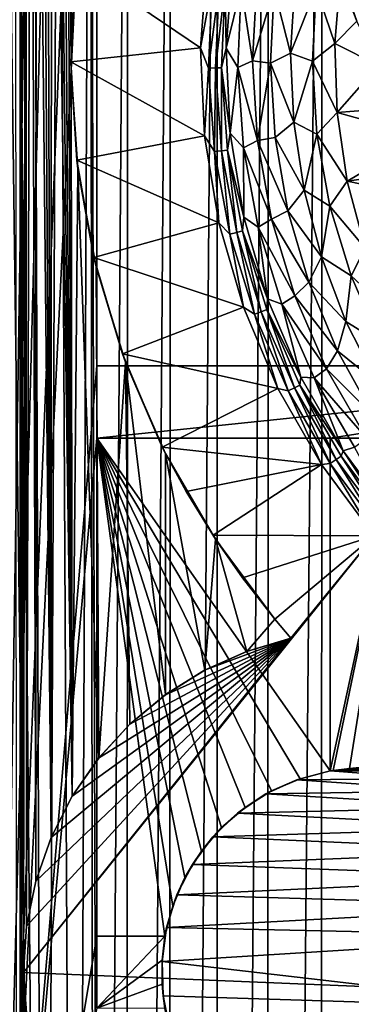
# Model space of a CAD drawing. Header units: metres. Extents: x -205 to 205, y -104 to 104.
# Tile 349 of 656: x -194 to -187, y 24 to 45. Entities that reach past the tile are written whole.
import ezdxf

# ---------------------------------------------------------------- set-up
doc = ezdxf.new("R2010")
doc.units = ezdxf.units.M
doc.layers.add('solid_01_2-CONSUMER_EHM_BOX_SW0001', color=7, linetype='CONTINUOUS')

msp = doc.modelspace()

# ---------------------------------------------------------------- linework, layer by layer
at = {"layer": 'solid_01_2-CONSUMER_EHM_BOX_SW0001'}
for points in [[(-200.010849, -74.958488), (-200.010773, 75.041512), (-0.010778, 75.04142)], [(-0.010849, -74.95858), (-200.010849, -74.958488), (-0.010778, 75.04142)], [(-187.936584, -63.24094, 75), (-186.76796, 63.569702, 75), (-187.922989, 63.341274, 75)], [(-187.936584, -63.24094, 75), (-186.781616, -63.469616, 75), (-186.76796, 63.569702, 75)], [(-189.054794, -62.862228, 75), (-187.922989, 63.341274, 75), (-189.041275, 62.962803, 75)], [(-189.054794, -62.862228, 75), (-187.936584, -63.24094, 75), (-187.922989, 63.341274, 75)], [(-190.112442, -62.34119, 75), (-189.041275, 62.962803, 75), (-190.09903, 62.441994, 75)], [(-190.112442, -62.34119, 75), (-189.054794, -62.862228, 75), (-189.041275, 62.962803, 75)], [(-191.092758, -61.686474, 75), (-190.09903, 62.441994, 75), (-191.079498, 61.787487, 75)], [(-191.092758, -61.686474, 75), (-190.112442, -62.34119, 75), (-190.09903, 62.441994, 75)], [(-191.979721, -60.908615, 75), (-191.079498, 61.787487, 75), (-191.966629, 61.009819, 75)], [(-191.979721, -60.908615, 75), (-191.092758, -61.686474, 75), (-191.079498, 61.787487, 75)], [(-192.521957, -14.194556, 75), (-191.966629, 61.009819, 75), (-192.744415, 60.122799, 75)], [(-192.521957, -14.194556, 75), (-191.979721, -60.908615, 75), (-191.966629, 61.009819, 75)], [(-194.606049, 13.945733, 69), (-192.744415, 60.122799, 69), (-192.603119, 54.645905, 69)], [(-194.606049, 13.945733, 69), (-193.399063, 59.142429, 69), (-192.744415, 60.122799, 69)], [(-193.048401, -8.985271, 75), (-192.744415, 60.122799, 75), (-193.399063, 59.142429, 75)], [(-193.048401, -8.985271, 75), (-192.653717, -11.576625, 75), (-192.744415, 60.122799, 75)], [(-192.653717, -11.576625, 75), (-192.521957, -14.194556, 75), (-192.744415, 60.122799, 75)], [(-175.356995, 44.397804, 63.120499), (-190.310959, 59.35392, 69), (-189.774109, 59.877731, 69)], [(-175.356995, 44.397804, 63.120499), (-189.774109, 59.877731, 69), (-180.679245, 50.781559, 65.42598)], [(-175.356995, 44.397804, 63.120499), (-181.794159, 49.775162, 65.447258), (-190.310959, 59.35392, 69)], [(-194.606049, 13.945733, 69), (-193.920029, 58.084747, 69), (-193.399063, 59.142429, 69)], [(-193.701996, -6.446854, 75), (-193.399063, 59.142429, 75), (-193.920029, 58.084743, 75)], [(-193.701996, -6.446854, 75), (-193.048401, -8.985271, 75), (-193.399063, 59.142429, 75)], [(-193.141479, 43.80257, 1.5), (-193.148117, 58.540829, 1.5), (-193.245392, 58.469933, 1.5)], [(-193.141479, 43.80257, 1.5), (-193.052948, 58.613136, 1.5), (-193.148117, 58.540829, 1.5)], [(-193.141479, 43.80257, 1.5), (-193.05098, 45.864895, 1.5), (-193.052948, 58.613136, 1.5)], [(-193.115158, 28.704361, 1.5), (-193.445541, 58.333149, 1.5), (-193.548065, 58.267643, 1.5)], [(-193.115158, 28.704361, 1.5), (-193.344589, 58.400642, 1.5), (-193.445541, 58.333149, 1.5)], [(-193.115158, 28.704361, 1.5), (-193.245392, 58.469933, 1.5), (-193.344589, 58.400642, 1.5)], [(-193.115158, 28.704361, 1.5), (-193.141479, 43.80257, 1.5), (-193.245392, 58.469933, 1.5)], [(-193.55423, 27.846224, 1.5), (-193.757141, 58.14336, 1.5), (-193.863373, 58.084969, 1.5)], [(-193.55423, 27.846224, 1.5), (-193.651993, 58.204315, 1.5), (-193.757141, 58.14336, 1.5)], [(-193.55423, 27.846224, 1.5), (-193.548065, 58.267643, 1.5), (-193.651993, 58.204315, 1.5)], [(-193.55423, 27.846224, 1.5), (-193.115158, 28.704361, 1.5), (-193.548065, 58.267643, 1.5)], [(-194.606049, 13.945733, 69), (-194.29866, 56.966518, 69), (-193.920029, 58.084747, 69)], [(-194.22731, -57.8256, 1.5), (-194.189728, 57.924862, 1.5), (-194.302124, 57.87571, 1.5)], [(-193.701996, -6.446854, 75), (-193.920029, 58.084743, 75), (-194.29866, 56.966515, 75)], [(-194.130264, -24.958488, 1.5), (-194.189728, 57.924862, 1.5), (-194.22731, -57.8256, 1.5)], [(-194.130249, 25.041512, 1.5), (-194.079086, 57.976101, 1.5), (-194.189728, 57.924862, 1.5)], [(-194.130264, -24.958488, 1.5), (-194.130249, 25.041512, 1.5), (-194.189728, 57.924862, 1.5)], [(-194.130249, 25.041512, 1.5), (-194.064041, 26.001619, 1.5), (-194.079086, 57.976101, 1.5)], [(-194.064041, 26.001619, 1.5), (-193.97049, 58.029331, 1.5), (-194.079086, 57.976101, 1.5)], [(-194.064041, 26.001619, 1.5), (-193.871414, 26.939606, 1.5), (-193.97049, 58.029331, 1.5)], [(-193.871414, 26.939606, 1.5), (-193.863373, 58.084969, 1.5), (-193.97049, 58.029331, 1.5)], [(-193.871414, 26.939606, 1.5), (-193.55423, 27.846224, 1.5), (-193.863373, 58.084969, 1.5)], [(-193.701996, -6.446854, 75), (-194.29866, 56.966515, 75), (-194.527252, 55.811523, 75)], [(-193.701996, -6.446854, 75), (-194.527252, 55.811523, 75), (-194.60704, 0.055722, 75)], [(-194.606049, 13.945733, 69), (-192.603119, 54.645905, 69), (-192.60434, 37.645905, 69)], [(-192.603119, 54.645905, 69), (-192.60434, 37.645905, 72), (-192.60434, 37.645905, 69)], [(-192.603119, 54.645905, 69), (-192.603119, 54.645905, 72), (-192.60434, 37.645905, 72)], [(-179.60434, 37.64497, 72), (-192.60434, 37.645905, 72), (-192.603119, 54.645905, 72)], [(-179.525742, 38.956833, 72), (-179.60434, 37.64497, 72), (-192.603119, 54.645905, 72)], [(-177.697357, 43.834263, 72), (-192.603119, 54.645905, 72), (-176.894226, 44.874519, 72)], [(-179.291382, 40.249382, 72), (-179.525742, 38.956833, 72), (-192.603119, 54.645905, 72)], [(-178.904419, 41.505333, 72), (-179.291382, 40.249382, 72), (-192.603119, 54.645905, 72)], [(-178.370422, 42.706169, 72), (-178.904419, 41.505333, 72), (-192.603119, 54.645905, 72)], [(-177.697357, 43.834263, 72), (-178.370422, 42.706169, 72), (-192.603119, 54.645905, 72)], [(-193.034637, 46.009541, 1.571667), (-190.447189, 44.254601, 1.571667), (-190.312134, 46.085144, 1.571667)], [(-190.312134, 46.085144, 1.571667), (-190.447189, 44.254601, 1.571667), (-190.205887, 45.576725, 1.656628)], [(-193.143143, 43.965668, 1.571667), (-193.034637, 46.009541, 1.571667), (-193.05098, 45.864895, 1.5)], [(-193.143143, 43.965668, 1.571667), (-190.447189, 44.254601, 1.571667), (-193.034637, 46.009541, 1.571667)], [(-193.143143, 43.965668, 1.571667), (-193.05098, 45.864895, 1.5), (-193.141479, 43.80257, 1.5)], [(-189.936356, 45.549496, 1.911131), (-189.915619, 44.249634, 2.071429), (-189.786118, 46.012959, 2.071429)], [(-189.786118, 46.012959, 2.071429), (-189.915619, 44.249634, 2.071429), (-189.602768, 45.515789, 2.474663)], [(-189.602768, 45.515789, 2.474663), (-189.365463, 43.98671, 2.826262), (-189.275787, 45.644478, 2.826262)], [(-188.919266, 45.483498, 3.113388), (-189.275787, 45.644478, 2.826262), (-189.365463, 43.98671, 2.826262)], [(-188.043213, 45.491566, 3.45631), (-187.654587, 44.347843, 3.5), (-187.537964, 45.782074, 3.5)], [(-187.19928, 44.811577, 3.5), (-187.537964, 45.782074, 3.5), (-187.654587, 44.347843, 3.5)], [(-187.310364, 45.091892, 12.5), (-187.537964, 45.782074, 3.5), (-187.19928, 44.811577, 3.5)], [(-190.447189, 44.254601, 1.571667), (-190.281876, 43.836472, 1.656628), (-190.205887, 45.576725, 1.656628)], [(-190.059265, 45.561913, 1.771182), (-190.205887, 45.576725, 1.656628), (-190.281876, 43.836472, 1.656628)], [(-190.134506, 43.838451, 1.771182), (-190.059265, 45.561913, 1.771182), (-190.281876, 43.836472, 1.656628)], [(-189.936356, 45.549496, 1.911131), (-190.059265, 45.561913, 1.771182), (-190.134506, 43.838451, 1.771182)], [(-190.011002, 43.840111, 1.911131), (-189.936356, 45.549496, 1.911131), (-190.134506, 43.838451, 1.771182)], [(-190.011002, 43.840111, 1.911131), (-189.915619, 44.249634, 2.071429), (-189.936356, 45.549496, 1.911131)], [(-189.915619, 44.249634, 2.071429), (-189.675735, 43.844612, 2.474663), (-189.602768, 45.515789, 2.474663)], [(-189.602768, 45.515789, 2.474663), (-189.675735, 43.844612, 2.474663), (-189.365463, 43.98671, 2.826262)], [(-188.993439, 43.938835, 3.113388), (-188.919266, 45.483498, 3.113388), (-189.365463, 43.98671, 2.826262)], [(-188.574493, 44.14661, 3.325905), (-188.919266, 45.483498, 3.113388), (-188.993439, 43.938835, 3.113388)], [(-188.574493, 44.14661, 3.325905), (-188.487732, 45.576805, 3.325905), (-188.919266, 45.483498, 3.113388)], [(-188.043213, 45.491566, 3.45631), (-188.487732, 45.576805, 3.325905), (-188.574493, 44.14661, 3.325905)], [(-188.123474, 43.976219, 3.45631), (-188.043213, 45.491566, 3.45631), (-188.574493, 44.14661, 3.325905)], [(-188.123474, 43.976219, 3.45631), (-187.654587, 44.347843, 3.5), (-188.043213, 45.491566, 3.45631)], [(-186.74913, 43.887482, 3.5), (-187.19928, 44.811577, 3.5), (-187.654587, 44.347843, 3.5)], [(-193.143143, 43.965668, 1.571667), (-190.36351, 42.429356, 1.571667), (-190.447189, 44.254601, 1.571667)], [(-190.447189, 44.254601, 1.571667), (-190.36351, 42.429356, 1.571667), (-190.281876, 43.836472, 1.656628)], [(-190.011002, 43.840111, 1.911131), (-189.835419, 42.483379, 2.071429), (-189.915619, 44.249634, 2.071429)], [(-189.915619, 44.249634, 2.071429), (-189.835419, 42.483379, 2.071429), (-189.675735, 43.844612, 2.474663)], [(-188.123474, 43.976219, 3.45631), (-187.607529, 42.909447, 3.5), (-187.654587, 44.347843, 3.5)], [(-186.74913, 43.887482, 3.5), (-187.654587, 44.347843, 3.5), (-187.607529, 42.909447, 3.5)], [(-188.509918, 42.715248, 3.325905), (-188.574493, 44.14661, 3.325905), (-188.993439, 43.938835, 3.113388)], [(-188.123474, 43.976219, 3.45631), (-188.574493, 44.14661, 3.325905), (-188.509918, 42.715248, 3.325905)], [(-193.019913, 41.925625, 1.571667), (-193.143143, 43.965668, 1.571667), (-193.141479, 43.80257, 1.5)], [(-193.019913, 41.925625, 1.571667), (-190.36351, 42.429356, 1.571667), (-193.143143, 43.965668, 1.571667)], [(-193.115158, 28.704361, 1.5), (-192.996948, 41.743793, 1.5), (-193.141479, 43.80257, 1.5)], [(-193.019913, 41.925625, 1.571667), (-193.141479, 43.80257, 1.5), (-192.996948, 41.743793, 1.5)], [(-190.36351, 42.429356, 1.571667), (-190.159195, 42.098888, 1.656628), (-190.281876, 43.836472, 1.656628)], [(-190.134506, 43.838451, 1.771182), (-190.281876, 43.836472, 1.656628), (-190.159195, 42.098888, 1.656628)], [(-190.013016, 42.117634, 1.771182), (-190.134506, 43.838451, 1.771182), (-190.159195, 42.098888, 1.656628)], [(-190.011002, 43.840111, 1.911131), (-190.134506, 43.838451, 1.771182), (-190.013016, 42.117634, 1.771182)], [(-189.890503, 42.133343, 1.911131), (-190.011002, 43.840111, 1.911131), (-190.013016, 42.117634, 1.771182)], [(-189.890503, 42.133343, 1.911131), (-189.835419, 42.483379, 2.071429), (-190.011002, 43.840111, 1.911131)], [(-189.835419, 42.483379, 2.071429), (-189.557922, 42.175995, 2.474663), (-189.675735, 43.844612, 2.474663)], [(-189.675735, 43.844612, 2.474663), (-189.263138, 42.32967, 2.826262), (-189.365463, 43.98671, 2.826262)], [(-189.675735, 43.844612, 2.474663), (-189.557922, 42.175995, 2.474663), (-189.263138, 42.32967, 2.826262)], [(-188.993439, 43.938835, 3.113388), (-189.365463, 43.98671, 2.826262), (-189.263138, 42.32967, 2.826262)], [(-188.896591, 42.395428, 3.113388), (-188.993439, 43.938835, 3.113388), (-189.263138, 42.32967, 2.826262)], [(-188.509918, 42.715248, 3.325905), (-188.993439, 43.938835, 3.113388), (-188.896591, 42.395428, 3.113388)], [(-188.028137, 42.461746, 3.45631), (-188.123474, 43.976219, 3.45631), (-188.509918, 42.715248, 3.325905)], [(-188.028137, 42.461746, 3.45631), (-187.607529, 42.909447, 3.5), (-188.123474, 43.976219, 3.45631)], [(-186.74913, 43.887482, 3.5), (-187.607529, 42.909447, 3.5), (-186.19368, 43.022499, 3.5)], [(-187.607529, 42.909447, 3.5), (-185.813919, 42.413834, 3.5), (-186.19368, 43.022499, 3.5)], [(-188.028137, 42.461746, 3.45631), (-187.39743, 41.48597, 3.5), (-187.607529, 42.909447, 3.5)], [(-187.607529, 42.909447, 3.5), (-187.39743, 41.48597, 3.5), (-185.813919, 42.413834, 3.5)], [(-188.294693, 41.298679, 3.325905), (-188.509918, 42.715248, 3.325905), (-188.896591, 42.395428, 3.113388)], [(-188.028137, 42.461746, 3.45631), (-188.509918, 42.715248, 3.325905), (-188.294693, 41.298679, 3.325905)], [(-193.019913, 41.925625, 1.571667), (-190.064682, 40.619411, 1.571667), (-190.36351, 42.429356, 1.571667)], [(-190.36351, 42.429356, 1.571667), (-190.064682, 40.619411, 1.571667), (-190.159195, 42.098888, 1.656628)], [(-189.890503, 42.133343, 1.911131), (-189.546646, 40.739044, 2.071429), (-189.835419, 42.483379, 2.071429)], [(-189.835419, 42.483379, 2.071429), (-189.546646, 40.739044, 2.071429), (-189.557922, 42.175995, 2.474663)], [(-188.629898, 40.872154, 3.113388), (-188.896591, 42.395428, 3.113388), (-189.263138, 42.32967, 2.826262)], [(-188.294693, 41.298679, 3.325905), (-188.896591, 42.395428, 3.113388), (-188.629898, 40.872154, 3.113388)], [(-187.758469, 40.96843, 3.45631), (-188.028137, 42.461746, 3.45631), (-188.294693, 41.298679, 3.325905)], [(-187.758469, 40.96843, 3.45631), (-187.39743, 41.48597, 3.5), (-188.028137, 42.461746, 3.45631)], [(-187.39743, 41.48597, 3.5), (-185.525177, 41.757084, 3.5), (-185.813919, 42.413834, 3.5)], [(-189.557922, 42.175995, 2.474663), (-188.970169, 40.69553, 2.826262), (-189.263138, 42.32967, 2.826262)], [(-189.557922, 42.175995, 2.474663), (-189.250885, 40.531643, 2.474663), (-188.970169, 40.69553, 2.826262)], [(-189.546646, 40.739044, 2.071429), (-189.250885, 40.531643, 2.474663), (-189.557922, 42.175995, 2.474663)], [(-188.629898, 40.872154, 3.113388), (-189.263138, 42.32967, 2.826262), (-188.970169, 40.69553, 2.826262)], [(-190.013016, 42.117634, 1.771182), (-190.159195, 42.098888, 1.656628), (-189.839462, 40.38657, 1.656628)], [(-190.064682, 40.619411, 1.571667), (-189.839462, 40.38657, 1.656628), (-190.159195, 42.098888, 1.656628)], [(-189.890503, 42.133343, 1.911131), (-190.013016, 42.117634, 1.771182), (-189.696365, 40.421841, 1.771182)], [(-189.696365, 40.421841, 1.771182), (-190.013016, 42.117634, 1.771182), (-189.839462, 40.38657, 1.656628)], [(-189.576431, 40.451401, 1.911131), (-189.546646, 40.739044, 2.071429), (-189.890503, 42.133343, 1.911131)], [(-189.576431, 40.451401, 1.911131), (-189.890503, 42.133343, 1.911131), (-189.696365, 40.421841, 1.771182)], [(-193.115158, 28.704361, 1.5), (-192.56604, 29.493105, 1.5), (-192.996948, 41.743793, 1.5)], [(-192.663727, 39.900539, 1.571667), (-193.019913, 41.925625, 1.571667), (-192.996948, 41.743793, 1.5)], [(-192.663727, 39.900539, 1.571667), (-190.064682, 40.619411, 1.571667), (-193.019913, 41.925625, 1.571667)], [(-192.56604, 29.493105, 1.5), (-192.615051, 39.702545, 1.5), (-192.996948, 41.743793, 1.5)], [(-192.663727, 39.900539, 1.571667), (-192.996948, 41.743793, 1.5), (-192.615051, 39.702545, 1.5)], [(-187.39743, 41.48597, 3.5), (-185.333405, 41.065769, 3.5), (-185.525177, 41.757084, 3.5)], [(-187.758469, 40.96843, 3.45631), (-187.026901, 40.09528, 3.5), (-187.39743, 41.48597, 3.5)], [(-187.39743, 41.48597, 3.5), (-187.026901, 40.09528, 3.5), (-185.333405, 41.065769, 3.5)], [(-187.931259, 39.91272, 3.325905), (-188.294693, 41.298679, 3.325905), (-188.629898, 40.872154, 3.113388)], [(-187.758469, 40.96843, 3.45631), (-188.294693, 41.298679, 3.325905), (-187.931259, 39.91272, 3.325905)], [(-187.318069, 39.51627, 3.45631), (-187.758469, 40.96843, 3.45631), (-187.931259, 39.91272, 3.325905)], [(-187.318069, 39.51627, 3.45631), (-187.026901, 40.09528, 3.5), (-187.758469, 40.96843, 3.45631)], [(-189.576431, 40.451401, 1.911131), (-189.05336, 39.041176, 2.071429), (-189.546646, 40.739044, 2.071429)], [(-189.546646, 40.739044, 2.071429), (-189.05336, 39.041176, 2.071429), (-189.250885, 40.531643, 2.474663)], [(-188.19664, 39.387646, 3.113388), (-188.629898, 40.872154, 3.113388), (-188.970169, 40.69553, 2.826262)], [(-187.931259, 39.91272, 3.325905), (-188.629898, 40.872154, 3.113388), (-188.19664, 39.387646, 3.113388)], [(-192.663727, 39.900539, 1.571667), (-189.553726, 38.863972, 1.571667), (-190.064682, 40.619411, 1.571667)], [(-190.064682, 40.619411, 1.571667), (-189.553726, 38.863972, 1.571667), (-189.839462, 40.38657, 1.656628)], [(-189.250885, 40.531643, 2.474663), (-188.490479, 39.106148, 2.826262), (-188.970169, 40.69553, 2.826262)], [(-189.250885, 40.531643, 2.474663), (-188.758591, 38.932953, 2.474663), (-188.490479, 39.106148, 2.826262)], [(-189.05336, 39.041176, 2.071429), (-188.758591, 38.932953, 2.474663), (-189.250885, 40.531643, 2.474663)], [(-188.19664, 39.387646, 3.113388), (-188.970169, 40.69553, 2.826262), (-188.490479, 39.106148, 2.826262)], [(-189.696365, 40.421841, 1.771182), (-189.839462, 40.38657, 1.656628), (-189.326828, 38.721802, 1.656628)], [(-189.553726, 38.863972, 1.571667), (-189.326828, 38.721802, 1.656628), (-189.839462, 40.38657, 1.656628)], [(-189.576431, 40.451401, 1.911131), (-189.696365, 40.421841, 1.771182), (-189.188675, 38.773136, 1.771182)], [(-189.188675, 38.773136, 1.771182), (-189.696365, 40.421841, 1.771182), (-189.326828, 38.721802, 1.656628)], [(-189.072891, 38.816162, 1.911131), (-189.05336, 39.041176, 2.071429), (-189.576431, 40.451401, 1.911131)], [(-189.072891, 38.816162, 1.911131), (-189.576431, 40.451401, 1.911131), (-189.188675, 38.773136, 1.771182)], [(-187.423645, 38.57283, 3.325905), (-187.931259, 39.91272, 3.325905), (-188.19664, 39.387646, 3.113388)], [(-187.318069, 39.51627, 3.45631), (-187.931259, 39.91272, 3.325905), (-187.423645, 38.57283, 3.325905)], [(-187.318069, 39.51627, 3.45631), (-186.501038, 38.75626, 3.5), (-187.026901, 40.09528, 3.5)], [(-192.069901, 37.900162, 1.571667), (-192.663727, 39.900539, 1.571667), (-192.615051, 39.702545, 1.5)], [(-192.069901, 37.900162, 1.571667), (-189.553726, 38.863972, 1.571667), (-192.663727, 39.900539, 1.571667)], [(-192.56604, 29.493105, 1.5), (-192.0065, 37.725895, 1.5), (-192.615051, 39.702545, 1.5)], [(-192.069901, 37.900162, 1.571667), (-192.615051, 39.702545, 1.5), (-192.0065, 37.725895, 1.5)], [(-186.71286, 38.12471, 3.45631), (-187.318069, 39.51627, 3.45631), (-187.423645, 38.57283, 3.325905)], [(-186.71286, 38.12471, 3.45631), (-186.501038, 38.75626, 3.5), (-187.318069, 39.51627, 3.45631)], [(-187.602097, 37.960056, 3.113388), (-188.19664, 39.387646, 3.113388), (-188.490479, 39.106148, 2.826262)], [(-187.423645, 38.57283, 3.325905), (-188.19664, 39.387646, 3.113388), (-187.602097, 37.960056, 3.113388)], [(-188.758591, 38.932953, 2.474663), (-187.83049, 37.582779, 2.826262), (-188.490479, 39.106148, 2.826262)], [(-187.602097, 37.960056, 3.113388), (-188.490479, 39.106148, 2.826262), (-187.83049, 37.582779, 2.826262)], [(-189.072891, 38.816162, 1.911131), (-188.362518, 37.413654, 2.071429), (-189.05336, 39.041176, 2.071429)], [(-189.05336, 39.041176, 2.071429), (-188.362518, 37.413654, 2.071429), (-188.758591, 38.932953, 2.474663)], [(-188.758591, 38.932953, 2.474663), (-188.087463, 37.400715, 2.474663), (-187.83049, 37.582779, 2.826262)], [(-188.362518, 37.413654, 2.071429), (-188.087463, 37.400715, 2.474663), (-188.758591, 38.932953, 2.474663)], [(-192.069901, 37.900162, 1.571667), (-188.838318, 37.176258, 1.571667), (-189.553726, 38.863972, 1.571667)], [(-189.553726, 38.863972, 1.571667), (-188.838318, 37.176258, 1.571667), (-189.326828, 38.721802, 1.656628)], [(-189.188675, 38.773136, 1.771182), (-189.326828, 38.721802, 1.656628), (-188.627945, 37.126236, 1.656628)], [(-188.838318, 37.176258, 1.571667), (-188.627945, 37.126236, 1.656628), (-189.326828, 38.721802, 1.656628)], [(-189.072891, 38.816162, 1.911131), (-189.188675, 38.773136, 1.771182), (-188.496552, 37.192966, 1.771182)], [(-188.496552, 37.192966, 1.771182), (-189.188675, 38.773136, 1.771182), (-188.627945, 37.126236, 1.656628)], [(-188.386414, 37.248898, 1.911131), (-188.362518, 37.413654, 2.071429), (-189.072891, 38.816162, 1.911131)], [(-188.386414, 37.248898, 1.911131), (-189.072891, 38.816162, 1.911131), (-188.496552, 37.192966, 1.771182)], [(-186.777512, 37.293961, 3.325905), (-187.423645, 38.57283, 3.325905), (-187.602097, 37.960056, 3.113388)], [(-186.71286, 38.12471, 3.45631), (-187.423645, 38.57283, 3.325905), (-186.777512, 37.293961, 3.325905)], [(-191.24321, 35.961071, 1.571667), (-192.069901, 37.900162, 1.571667), (-192.0065, 37.725895, 1.5)], [(-191.24321, 35.961071, 1.571667), (-188.838318, 37.176258, 1.571667), (-192.069901, 37.900162, 1.571667)], [(-186.853546, 36.606853, 3.113388), (-187.602097, 37.960056, 3.113388), (-187.83049, 37.582779, 2.826262)], [(-186.777512, 37.293961, 3.325905), (-187.602097, 37.960056, 3.113388), (-186.853546, 36.606853, 3.113388)], [(-192.56604, 29.493105, 1.5), (-191.916199, 30.20067, 1.5), (-192.0065, 37.725895, 1.5)], [(-191.175293, 30.815588, 1.5), (-191.174408, 35.825256, 1.5), (-192.0065, 37.725895, 1.5)], [(-191.24321, 35.961071, 1.571667), (-192.0065, 37.725895, 1.5), (-191.174408, 35.825256, 1.5)], [(-191.916199, 30.20067, 1.5), (-191.175293, 30.815588, 1.5), (-192.0065, 37.725895, 1.5)], [(-194.606049, 13.945733, 69), (-192.60434, 37.645905, 69), (-192.604446, 36.145905, 69)], [(-192.604446, 36.145905, 69), (-192.60434, 37.645905, 69), (-178.10434, 37.644863, 63.099998)], [(-187.754456, 36.145557, 67.02655), (-192.604446, 36.145905, 69), (-178.10434, 37.644863, 63.099998)], [(-178.10434, 37.644863, 69.5), (-178.10434, 37.644863, 63.099998), (-192.60434, 37.645905, 69)], [(-179.60434, 37.64497, 72), (-192.60434, 37.645905, 69), (-192.60434, 37.645905, 72)], [(-179.60434, 37.64497, 69.5), (-178.10434, 37.644863, 69.5), (-192.60434, 37.645905, 69)], [(-179.60434, 37.64497, 72), (-179.60434, 37.64497, 69.5), (-192.60434, 37.645905, 69)], [(-188.087463, 37.400715, 2.474663), (-186.999008, 36.145802, 2.826262), (-187.83049, 37.582779, 2.826262)], [(-186.853546, 36.606853, 3.113388), (-187.83049, 37.582779, 2.826262), (-186.999008, 36.145802, 2.826262)], [(-187.754456, 36.145557, 67.02655), (-178.10434, 37.644863, 63.099998), (-186.254456, 36.145451, 66.416206)], [(-188.386414, 37.248898, 1.911131), (-188.496552, 37.192966, 1.771182), (-187.628983, 35.701889, 1.771182)], [(-188.386414, 37.248898, 1.911131), (-187.483841, 35.879379, 2.071429), (-188.362518, 37.413654, 2.071429)], [(-187.52594, 35.769993, 1.911131), (-187.483841, 35.879379, 2.071429), (-188.386414, 37.248898, 1.911131)], [(-187.52594, 35.769993, 1.911131), (-188.386414, 37.248898, 1.911131), (-187.628983, 35.701889, 1.771182)], [(-188.362518, 37.413654, 2.071429), (-187.483841, 35.879379, 2.071429), (-188.087463, 37.400715, 2.474663)], [(-188.087463, 37.400715, 2.474663), (-187.246216, 35.954868, 2.474663), (-186.999008, 36.145802, 2.826262)], [(-187.483841, 35.879379, 2.071429), (-187.246216, 35.954868, 2.474663), (-188.087463, 37.400715, 2.474663)], [(-191.24321, 35.961071, 1.571667), (-187.934174, 35.59811, 1.571667), (-188.838318, 37.176258, 1.571667)], [(-188.838318, 37.176258, 1.571667), (-187.934174, 35.59811, 1.571667), (-188.627945, 37.126236, 1.656628)], [(-188.496552, 37.192966, 1.771182), (-188.627945, 37.126236, 1.656628), (-187.751938, 35.620625, 1.656628)], [(-187.934174, 35.59811, 1.571667), (-187.751938, 35.620625, 1.656628), (-188.627945, 37.126236, 1.656628)], [(-187.628983, 35.701889, 1.771182), (-188.496552, 37.192966, 1.771182), (-187.751938, 35.620625, 1.656628)], [(-194.606049, 13.945733, 69), (-192.604446, 36.145905, 69), (-192.605194, 25.795904, 69)], [(-192.605194, 25.795904, 72), (-192.605194, 25.795904, 69), (-192.604446, 36.145905, 69)], [(-192.604446, 36.145905, 72), (-192.605194, 25.795904, 72), (-192.604446, 36.145905, 69)], [(-192.604446, 36.145905, 72), (-191.188492, 25.795803, 72), (-192.605194, 25.795904, 72)], [(-187.754456, 36.145557, 72), (-192.604446, 36.145905, 69), (-187.754456, 36.145557, 67.02655)], [(-187.754456, 36.145557, 72), (-192.604446, 36.145905, 72), (-192.604446, 36.145905, 69)], [(-192.604446, 36.145905, 72), (-187.754944, 29.228857, 72), (-188.379868, 29.067059, 72)], [(-187.754456, 36.145557, 72), (-187.754944, 29.228857, 72), (-192.604446, 36.145905, 72)], [(-192.604446, 36.145905, 72), (-188.379868, 29.067059, 72), (-188.972595, 28.812731, 72)], [(-192.604446, 36.145905, 72), (-188.972595, 28.812731, 72), (-189.520691, 28.471144, 72)], [(-192.604446, 36.145905, 72), (-189.520691, 28.471144, 72), (-190.010239, 28.050922, 72)], [(-192.604446, 36.145905, 72), (-190.010239, 28.050922, 72), (-190.430527, 27.561443, 72)], [(-192.604446, 36.145905, 72), (-190.430527, 27.561443, 72), (-190.772186, 27.013401, 72)], [(-192.604446, 36.145905, 72), (-190.772186, 27.013401, 72), (-191.026596, 26.420706, 72)], [(-192.604446, 36.145905, 72), (-191.026596, 26.420706, 72), (-191.188492, 25.795803, 72)], [(-187.754456, 36.145557, 67.02655), (-186.254456, 36.145451, 66.416206), (-187.754944, 29.228857, 67)], [(-187.754456, 36.145557, 72), (-187.754456, 36.145557, 67.02655), (-187.754944, 29.228857, 67)], [(-187.754456, 36.145557, 72), (-187.754944, 29.228857, 67), (-187.754944, 29.228857, 72)], [(-186.254456, 36.145451, 66.416206), (-187.689697, 29.240026, 67), (-187.754944, 29.228857, 67)], [(-186.254456, 36.145451, 66.416206), (-187.348633, 29.281578, 66.861221), (-187.689697, 29.240026, 67)], [(-186.254456, 36.145451, 66.416206), (-187.004944, 29.295946, 66.721382), (-187.348633, 29.281578, 66.861221)], [(-190.744064, 35.03318, 1.571667), (-191.24321, 35.961071, 1.571667), (-191.174408, 35.825256, 1.5)], [(-190.744064, 35.03318, 1.571667), (-187.934174, 35.59811, 1.571667), (-191.24321, 35.961071, 1.571667)], [(-191.175293, 30.815588, 1.5), (-190.36026, 31.32255, 1.5), (-191.174408, 35.825256, 1.5)], [(-190.36026, 31.32255, 1.5), (-190.140045, 34.047234, 1.5), (-191.174408, 35.825256, 1.5)], [(-190.744064, 35.03318, 1.571667), (-191.174408, 35.825256, 1.5), (-190.140045, 34.047234, 1.5)], [(-187.52594, 35.769993, 1.911131), (-186.502655, 34.398693, 1.911131), (-187.483841, 35.879379, 2.071429)], [(-187.483841, 35.879379, 2.071429), (-186.429672, 34.459938, 2.071429), (-187.246216, 35.954868, 2.474663)], [(-187.483841, 35.879379, 2.071429), (-186.502655, 34.398693, 1.911131), (-186.429672, 34.459938, 2.071429)], [(-187.934174, 35.59811, 1.571667), (-186.837021, 34.11813, 1.571667), (-187.751938, 35.620625, 1.656628)], [(-187.628983, 35.701889, 1.771182), (-187.751938, 35.620625, 1.656628), (-186.710175, 34.224564, 1.656628)], [(-187.751938, 35.620625, 1.656628), (-186.837021, 34.11813, 1.571667), (-186.710175, 34.224564, 1.656628)], [(-187.52594, 35.769993, 1.911131), (-187.628983, 35.701889, 1.771182), (-186.597275, 34.319294, 1.771182)], [(-187.628983, 35.701889, 1.771182), (-186.710175, 34.224564, 1.656628), (-186.597275, 34.319294, 1.771182)], [(-187.52594, 35.769993, 1.911131), (-186.597275, 34.319294, 1.771182), (-186.502655, 34.398693, 1.911131)], [(-190.187317, 34.128078, 1.571667), (-187.934174, 35.59811, 1.571667), (-190.744064, 35.03318, 1.571667)], [(-190.187317, 34.128078, 1.571667), (-186.837021, 34.11813, 1.571667), (-187.934174, 35.59811, 1.571667)], [(-190.187317, 34.128078, 1.571667), (-190.744064, 35.03318, 1.571667), (-190.140045, 34.047234, 1.5)], [(-194.130249, 25.041512, 1.571667), (-178.685913, 24.404011, 1.571667), (-186.837021, 34.11813, 1.571667)], [(-194.130249, 25.041512, 1.571667), (-186.837021, 34.11813, 1.571667), (-188.567413, 31.988697, 1.571667)], [(-190.36026, 31.32255, 1.5), (-189.487976, 31.714891, 1.5), (-190.140045, 34.047234, 1.5)], [(-189.572968, 33.245766, 1.571667), (-190.187317, 34.128078, 1.571667), (-190.140045, 34.047234, 1.5)], [(-189.572968, 33.245766, 1.571667), (-186.837021, 34.11813, 1.571667), (-190.187317, 34.128078, 1.571667)], [(-189.487976, 31.714891, 1.5), (-188.901001, 32.386246, 1.5), (-190.140045, 34.047234, 1.5)], [(-189.572968, 33.245766, 1.571667), (-190.140045, 34.047234, 1.5), (-188.901001, 32.386246, 1.5)], [(-188.901001, 32.386246, 1.571667), (-186.837021, 34.11813, 1.571667), (-189.572968, 33.245766, 1.571667)], [(-188.567413, 31.988697, 1.571667), (-186.837021, 34.11813, 1.571667), (-188.901001, 32.386246, 1.571667)], [(-188.901001, 32.386246, 1.571667), (-189.572968, 33.245766, 1.571667), (-188.901001, 32.386246, 1.5)], [(-189.487976, 31.714891, 1.5), (-188.567413, 31.988697, 1.5), (-188.901001, 32.386246, 1.5)], [(-188.901001, 32.386246, 1.571667), (-188.901001, 32.386246, 1.5), (-188.567413, 31.988697, 1.5)], [(-188.567413, 31.988697, 1.571667), (-188.901001, 32.386246, 1.571667), (-188.567413, 31.988697, 1.5)], [(-194.130249, 25.041512, 1.571667), (-188.567413, 31.988697, 1.571667), (-194.063599, 26.00152, 1.571667)], [(-194.063599, 26.00152, 1.571667), (-188.567413, 31.988697, 1.571667), (-193.871185, 26.941776, 1.571667)], [(-193.871185, 26.941776, 1.571667), (-188.567413, 31.988697, 1.571667), (-193.553528, 27.847729, 1.571667)], [(-193.553528, 27.847729, 1.571667), (-188.567413, 31.988697, 1.571667), (-193.115753, 28.703087, 1.571667)], [(-193.115753, 28.703087, 1.571667), (-188.567413, 31.988697, 1.571667), (-192.567322, 29.492531, 1.571667)], [(-192.567322, 29.492531, 1.571667), (-188.567413, 31.988697, 1.571667), (-191.916809, 30.19985, 1.571667)], [(-191.916809, 30.19985, 1.571667), (-188.567413, 31.988697, 1.571667), (-191.178207, 30.813419, 1.571667)], [(-191.178207, 30.813419, 1.571667), (-188.567413, 31.988697, 1.571667), (-190.364212, 31.320892, 1.571667)], [(-190.364212, 31.320892, 1.571667), (-188.567413, 31.988697, 1.571667), (-189.489334, 31.71386, 1.571667)], [(-189.489334, 31.71386, 1.571667), (-188.567413, 31.988697, 1.571667), (-189.487976, 31.714891, 1.5)], [(-188.567413, 31.988697, 1.571667), (-188.567413, 31.988697, 1.5), (-189.487976, 31.714891, 1.5)], [(-190.364212, 31.320892, 1.571667), (-189.489334, 31.71386, 1.571667), (-190.36026, 31.32255, 1.5)], [(-189.489334, 31.71386, 1.571667), (-189.487976, 31.714891, 1.5), (-190.36026, 31.32255, 1.5)], [(-191.178207, 30.813419, 1.571667), (-190.364212, 31.320892, 1.571667), (-191.175293, 30.815588, 1.5)], [(-190.364212, 31.320892, 1.571667), (-190.36026, 31.32255, 1.5), (-191.175293, 30.815588, 1.5)], [(-191.916809, 30.19985, 1.571667), (-191.178207, 30.813419, 1.571667), (-191.916199, 30.20067, 1.5)], [(-191.178207, 30.813419, 1.571667), (-191.175293, 30.815588, 1.5), (-191.916199, 30.20067, 1.5)], [(-192.567322, 29.492531, 1.571667), (-191.916809, 30.19985, 1.571667), (-192.56604, 29.493105, 1.5)], [(-191.916809, 30.19985, 1.571667), (-191.916199, 30.20067, 1.5), (-192.56604, 29.493105, 1.5)], [(-193.115753, 28.703087, 1.571667), (-192.567322, 29.492531, 1.571667), (-193.115158, 28.704361, 1.5)], [(-192.567322, 29.492531, 1.571667), (-192.56604, 29.493105, 1.5), (-193.115158, 28.704361, 1.5)], [(-187.689697, 29.240026, 67), (-187.211929, 29.290474, 67), (-186.731522, 29.28668, 67)], [(-187.348633, 29.281578, 66.861221), (-187.211929, 29.290474, 67), (-187.689697, 29.240026, 67)], [(-187.689697, 29.240026, 67), (-186.731522, 29.28668, 67), (-186.254623, 29.228649, 67)], [(-187.004944, 29.295946, 66.721382), (-187.211929, 29.290474, 67), (-187.348633, 29.281578, 66.861221)], [(-188.972595, 28.812731, 72), (-188.379868, 29.067059, 72), (-188.4487, 29.042051, 67)], [(-188.4487, 29.042051, 67), (-187.754944, 29.228857, 67), (-185.64061, 29.070456, 67)], [(-187.754944, 29.228857, 72), (-187.754944, 29.228857, 67), (-188.4487, 29.042051, 67)], [(-188.379868, 29.067059, 72), (-187.754944, 29.228857, 72), (-188.4487, 29.042051, 67)], [(-188.4487, 29.042051, 67), (-185.64061, 29.070456, 67), (-185.049164, 28.8186, 67)], [(-187.754944, 29.228857, 67), (-187.689697, 29.240026, 67), (-186.254623, 29.228649, 67)], [(-187.754944, 29.228857, 67), (-186.254623, 29.228649, 67), (-185.64061, 29.070456, 67)], [(-189.087418, 28.750408, 67), (-188.4487, 29.042051, 67), (-185.049164, 28.8186, 67)], [(-188.972595, 28.812731, 72), (-188.4487, 29.042051, 67), (-189.087418, 28.750408, 67)], [(-193.553528, 27.847729, 1.571667), (-193.115158, 28.704361, 1.5), (-193.55423, 27.846224, 1.5)], [(-193.553528, 27.847729, 1.571667), (-193.115753, 28.703087, 1.571667), (-193.115158, 28.704361, 1.5)], [(-189.677734, 28.349001, 67), (-189.087418, 28.750408, 67), (-184.49794, 28.47711, 67)], [(-189.520691, 28.471144, 72), (-189.087418, 28.750408, 67), (-189.677734, 28.349001, 67)], [(-189.520691, 28.471144, 72), (-188.972595, 28.812731, 72), (-189.087418, 28.750408, 67)], [(-189.087418, 28.750408, 67), (-185.049164, 28.8186, 67), (-184.49794, 28.47711, 67)], [(-190.010239, 28.050922, 72), (-189.520691, 28.471144, 72), (-189.677734, 28.349001, 67)], [(-189.677734, 28.349001, 67), (-184.49794, 28.47711, 67), (-184.00563, 28.05629, 67)], [(-190.189789, 27.859579, 67), (-189.677734, 28.349001, 67), (-184.00563, 28.05629, 67)], [(-190.010239, 28.050922, 72), (-189.677734, 28.349001, 67), (-190.189789, 27.859579, 67)], [(-190.430527, 27.561443, 72), (-190.010239, 28.050922, 72), (-190.189789, 27.859579, 67)], [(-190.189789, 27.859579, 67), (-184.00563, 28.05629, 67), (-183.583359, 27.566055, 67)], [(-193.871185, 26.941776, 1.571667), (-193.55423, 27.846224, 1.5), (-193.871414, 26.939606, 1.5)], [(-193.871185, 26.941776, 1.571667), (-193.553528, 27.847729, 1.571667), (-193.55423, 27.846224, 1.5)], [(-190.616211, 27.285532, 67), (-190.189789, 27.859579, 67), (-183.583359, 27.566055, 67)], [(-190.430527, 27.561443, 72), (-190.189789, 27.859579, 67), (-190.616211, 27.285532, 67)], [(-190.772186, 27.013401, 72), (-190.430527, 27.561443, 72), (-190.616211, 27.285532, 67)], [(-190.616211, 27.285532, 67), (-183.583359, 27.566055, 67), (-183.23999, 27.016624, 67)], [(-190.938034, 26.655363, 67), (-190.616211, 27.285532, 67), (-183.23999, 27.016624, 67)], [(-190.772186, 27.013401, 72), (-190.616211, 27.285532, 67), (-190.938034, 26.655363, 67)], [(-191.026596, 26.420706, 72), (-190.772186, 27.013401, 72), (-190.938034, 26.655363, 67)], [(-190.938034, 26.655363, 67), (-183.23999, 27.016624, 67), (-182.984344, 26.422062, 67)], [(-193.871185, 26.941776, 1.571667), (-193.871414, 26.939606, 1.5), (-194.064041, 26.001619, 1.5)], [(-194.063599, 26.00152, 1.571667), (-193.871185, 26.941776, 1.571667), (-194.064041, 26.001619, 1.5)], [(-191.15239, 25.972721, 67), (-190.938034, 26.655363, 67), (-182.984344, 26.422062, 67)], [(-191.026596, 26.420706, 72), (-190.938034, 26.655363, 67), (-191.15239, 25.972721, 67)], [(-191.026596, 26.420706, 72), (-191.15239, 25.972721, 67), (-191.188492, 25.795803, 68.423553)], [(-191.188492, 25.795803, 72), (-191.026596, 26.420706, 72), (-191.188492, 25.795803, 68.423553)], [(-191.15239, 25.972721, 67), (-182.984344, 26.422062, 67), (-182.821884, 25.795202, 67)], [(-194.063599, 26.00152, 1.571667), (-194.064041, 26.001619, 1.5), (-194.130249, 25.041512, 1.5)], [(-194.130249, 25.041512, 1.571667), (-194.063599, 26.00152, 1.571667), (-194.130249, 25.041512, 1.5)], [(-194.606049, 13.945733, 69), (-192.605194, 25.795904, 69), (-192.605301, 24.295904, 69)], [(-192.605301, 24.295904, 69), (-192.605194, 25.795904, 69), (-191.188492, 25.795803, 68.423553)], [(-192.605301, 24.295904, 69), (-191.188492, 25.795803, 68.423553), (-191.247833, 25.296364, 68.447685)], [(-192.605194, 25.795904, 72), (-191.188492, 25.795803, 68.423553), (-192.605194, 25.795904, 69)], [(-192.605194, 25.795904, 72), (-191.188492, 25.795803, 72), (-191.188492, 25.795803, 68.423553)], [(-191.24855, 25.271688, 67), (-191.15239, 25.972721, 67), (-182.821884, 25.795202, 67)], [(-191.188492, 25.795803, 68.423553), (-191.15239, 25.972721, 67), (-191.24855, 25.271688, 67)], [(-191.188492, 25.795803, 68.423553), (-191.24855, 25.271688, 67), (-191.247833, 25.296364, 68.447685)], [(-191.24855, 25.271688, 67), (-182.821884, 25.795202, 67), (-182.822006, 24.295202, 67)], [(-192.605301, 24.295904, 69), (-191.247833, 25.296364, 68.447685), (-191.247864, 24.795252, 68.447685)], [(-191.247833, 25.296364, 68.447685), (-191.24855, 25.271688, 67), (-191.247864, 24.795252, 68.447685)], [(-191.226822, 24.556915, 67), (-191.24855, 25.271688, 67), (-182.822006, 24.295202, 67)], [(-191.247864, 24.795252, 68.447685), (-191.24855, 25.271688, 67), (-191.226822, 24.556915, 67)], [(-194.130264, -24.958488, 1.5), (-194.05542, -23.931881, 1.5), (-194.130249, 25.041512, 1.5)], [(-194.05542, -23.931881, 1.5), (-194.055603, 24.013798, 1.5), (-194.130249, 25.041512, 1.5)], [(-194.130249, 25.041512, 1.571667), (-194.130249, 25.041512, 1.5), (-194.055603, 24.013798, 1.5)], [(-194.05397, 24.018276, 1.571667), (-194.130249, 25.041512, 1.571667), (-194.055603, 24.013798, 1.5)], [(-194.05397, 24.018276, 1.571667), (-178.685913, 24.404011, 1.571667), (-194.130249, 25.041512, 1.571667)], [(-192.605301, 24.295904, 69), (-191.247864, 24.795252, 68.447685), (-191.188599, 24.295803, 68.423553)], [(-191.247864, 24.795252, 68.447685), (-191.226822, 24.556915, 67), (-191.188599, 24.295803, 68.423553)], [(-191.086456, 23.862646, 67), (-191.226822, 24.556915, 67), (-182.822006, 24.295202, 67)], [(-191.188599, 24.295803, 68.423553), (-191.226822, 24.556915, 67), (-191.086456, 23.862646, 67)], [(-194.05397, 24.018276, 1.571667), (-178.018326, 23.505474, 1.571667), (-178.685913, 24.404011, 1.571667)]]:
    msp.add_3dface(points, dxfattribs=at)

doc.saveas('drawing.dxf')
